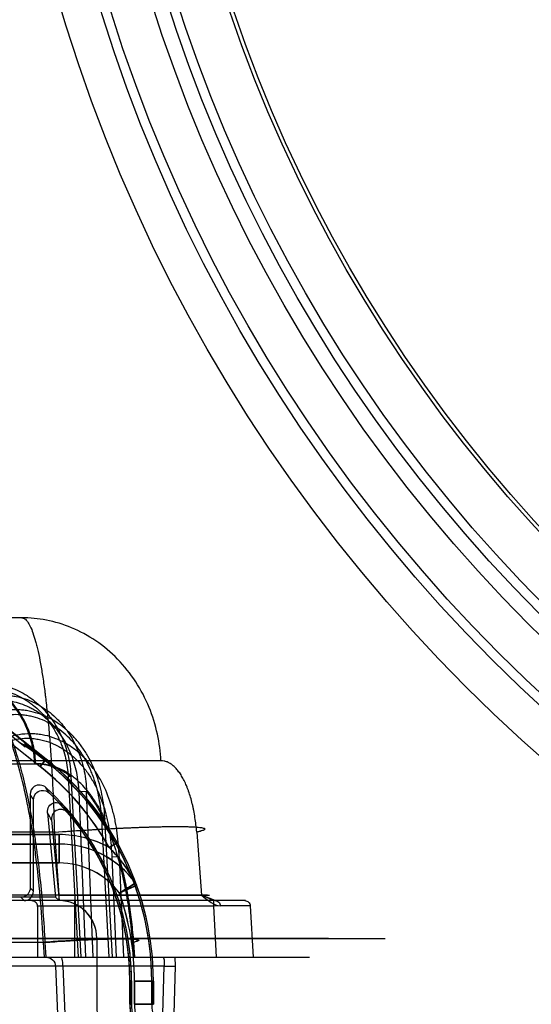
# Model space of a CAD drawing. Header units: millimetres. Extents: x 0 to 297, y 0 to 210.
# Tile 367 of 405: x 241.086 to 241.222, y 158.719 to 158.98. Entities that reach past the tile are written whole.
import ezdxf

# ---------------------------------------------------------------- set-up
doc = ezdxf.new("R2010")
doc.units = ezdxf.units.MM
doc.header["$LTSCALE"] = 16.335
doc.layers.get('0').update_dxf_attribs({"linetype": 'CONTINUOUS'})
for name, color, linetype in [('AXES_REF', 7, 'CONTINUOUS'), ('INTFCLR_1', 7, 'CONTINUOUS'), ('INTFCLR_144815', 7, 'CONTINUOUS'), ('INTFCLR_72935', 7, 'CONTINUOUS')]:
    doc.layers.add(name, color=color, linetype=linetype)

msp = doc.modelspace()

# ---------------------------------------------------------------- linework, layer by layer
at = {"color": 7, "linetype": 'Continuous'}
for centre, radius in [((241.5069109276, 154.9564782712), 4.8479140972), ((241.5069109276, 154.9564782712), 4.8475), ((241.5069109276, 154.9564782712), 4.8164570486), ((241.5069109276, 159.1054782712), 0.4275), ((241.5069109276, 159.1054782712), 0.4175), ((241.5069109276, 159.1054782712), 0.404), ((241.5069109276, 159.1054782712), 0.4), ((241.5069109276, 159.1054782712), 0.3975), ((241.5069109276, 159.1054782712), 0.385), ((241.5069109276, 159.1054782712), 0.384)]:
    msp.add_circle(centre, radius, dxfattribs=at)
at = {"color": 9, "linetype": 'Continuous'}
msp.add_circle((241.5069109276, 159.1054782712), 0.415, dxfattribs=at)
at = {"color": 7, "linetype": 'Continuous'}
msp.add_arc((241.5069109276, 154.9564782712), 4.8, 278.2771290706, 261.7228709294, dxfattribs=at)
at = {"layer": 'AXES_REF', "color": 7, "linetype": 'Continuous'}
msp.add_arc((241.5069109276, 154.9564782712), 4.91, 113.0826119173, 66.9173880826, dxfattribs=at)
at = {"layer": 'AXES_REF', "color": 9, "linetype": 'Continuous'}
msp.add_arc((241.5069109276, 154.9564782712), 4.4222561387, 94.4118118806, 85.5881881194, dxfattribs=at)
at = {"layer": 'INTFCLR_1', "color": 9, "linetype": 'Continuous'}
for p, q in [((241.0367694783, 158.828584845), (241.0932444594, 158.783999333)), ((241.0916953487, 158.7820371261), (241.0404986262, 158.8224555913)), ((241.0932444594, 158.783999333), (241.0916953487, 158.7820371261)), ((241.0967711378, 158.7639782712), (241.0506245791, 158.7639782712)), ((241.0967711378, 158.7564782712), (241.0967711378, 158.7639782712)), ((241.0449039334, 158.7614782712), (241.0967711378, 158.7614782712)), ((241.112196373, 158.7618010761), (241.1100155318, 158.7605788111)), ((241.0967711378, 158.7564782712), (241.0449039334, 158.7564782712)), ((241.1127568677, 158.7484972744), (241.1173396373, 158.7505316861)), ((241.1155211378, 158.7251331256), (241.1159585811, 158.7251331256)), ((241.1167711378, 158.7189782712), (241.1167711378, 158.7251331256)), ((241.1167711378, 158.7251331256), (241.1217711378, 158.7251331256)), ((241.1217711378, 158.7251331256), (241.1217711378, 158.7189782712)), ((241.1155211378, 158.7189782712), (241.1159585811, 158.7189782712)), ((241.1167711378, 158.7189782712), (241.1217711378, 158.7189782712))]:
    msp.add_line(p, q, dxfattribs=at)
at = {"layer": 'INTFCLR_1', "color": 6, "linetype": 'Continuous'}
for p, q in [((241.093696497, 158.7697687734), (241.0958027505, 158.7473599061)), ((241.0947575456, 158.7679012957), (241.0967711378, 158.7464782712)), ((241.0958027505, 158.7473599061), (241.0517025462, 158.7473599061)), ((241.0967711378, 158.7464782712), (241.0517025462, 158.7464782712)), ((241.0958027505, 158.7473599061), (241.0967711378, 158.7464782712)), ((241.1067711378, 158.7364782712), (241.1067711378, 158.7189782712)), ((241.1155211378, 158.7251331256), (241.1155211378, 158.7189782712)), ((241.1159585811, 158.7189782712), (241.1159585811, 158.7251331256)), ((241.1213336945, 158.7251331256), (241.1213336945, 158.7189782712))]:
    msp.add_line(p, q, dxfattribs=at)
for centre, radius, start, end in [((241.0467711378, 158.7251331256), 0.0745625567, 7.969999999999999e-08, 57.96701055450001), ((241.0467711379, 158.7251331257), 0.0724999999, 29.2687019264, 51.7098368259), ((241.0467711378, 158.7251331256), 0.0691874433, 8.59e-08, 42.1835828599), ((241.0467711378, 158.7251331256), 0.06875, 0, 40.3671707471), ((241.0967711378, 158.7364782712), 0.01, 359.9999998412, 89.9999998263), ((241.1317711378, 158.7189782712), 0.025, 179.9999999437, 270.0000000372), ((241.1317711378, 158.7189782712), 0.01625, 179.9999999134, 270.0000000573), ((241.1317711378, 158.7189782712), 0.0158125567, 179.9999982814, 269.9999994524), ((241.1317711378, 158.7189782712), 0.0104374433, 179.9999973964, 269.9999991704)]:
    msp.add_arc(centre, radius, start, end, dxfattribs=at)
at = {"layer": 'INTFCLR_1', "color": 9, "linetype": 'Continuous'}
for centre, radius, start, end in [((241.0467711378, 158.7251331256), 0.075, 4.8e-09, 51.70983681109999), ((241.0078864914, 158.7197787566), 0.09930940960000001, 28.9844215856, 30.2236357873), ((241.0106630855, 158.7199358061), 0.1015036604, 29.333305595, 30.5919308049), ((241.0967711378, 158.7364782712), 0.0275, 61.2091104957, 90.0000000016), ((241.0967711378, 158.7364782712), 0.025, 35.9421932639, 90.0000000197), ((241.0967711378, 158.7364782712), 0.02, 36.9379785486, 89.9999999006), ((241.2511105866, 158.5315369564), 0.2573198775, 121.4086122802, 122.5253055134), ((241.114987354, 158.7496850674), 0.0025, 19.7944922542, 35.9421933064), ((241.0467711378, 158.7251331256), 0.07, 0, 19.4979757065), ((241.1317711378, 158.7189782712), 0.015, 179.999999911, 228.1896851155)]:
    msp.add_arc(centre, radius, start, end, dxfattribs=at)
at = {"layer": 'INTFCLR_1', "color": 6, "linetype": 'Continuous'}
msp.add_ellipse((241.0621829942, 158.7446548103), major_axis=(0.03106146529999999, 0.0393445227), ratio=0.8682237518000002, start_param=5e-10, end_param=0.1878270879, dxfattribs=at)
for points, knots in [([(241.0936964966, 158.769768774), (241.0936432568, 158.7703352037), (241.0938951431, 158.7714949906), (241.095611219, 158.7728693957), (241.0974066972, 158.7722906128), (241.0980388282, 158.7715930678)], [0, 0, 0, 0, 0.2799346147, 0.5368129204, 1, 1, 1, 1]), ([(241.0991524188, 158.7696613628), (241.0988506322, 158.7700163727), (241.0979796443, 158.7706612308), (241.096290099, 158.7707181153), (241.0949322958, 158.7695892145), (241.0947055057, 158.7684549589), (241.0947575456, 158.7679012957)], [0, 0, 0, 0, 0.2215845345, 0.4929021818, 0.7355412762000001, 1, 1, 1, 1])]:
    msp.add_open_spline(points, degree=3, knots=knots, dxfattribs=at)
at = {"layer": 'INTFCLR_1', "color": 9, "linetype": 'Continuous'}
msp.add_open_spline([(241.1100155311, 158.7605788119), (241.1103695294, 158.7602109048), (241.1110724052, 158.7594582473), (241.1120997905, 158.7582864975), (241.1131044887, 158.7570605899), (241.1140748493, 158.7557873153), (241.1149951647, 158.7544820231), (241.115991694, 158.7529476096), (241.1166438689, 158.751828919), (241.117011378, 158.7511524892)], degree=3, knots=[0, 0, 0, 0, 0.130097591, 0.2623648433, 0.3970285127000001, 0.5339012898, 0.6702025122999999, 0.8038978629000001, 1, 1, 1, 1], dxfattribs=at)
at = {"layer": 'INTFCLR_144815', "color": 9, "linetype": 'Continuous'}
for p, q in [((241.0868618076, 158.8214782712), (240.9279535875, 158.8214782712)), ((241.1237664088, 158.7835717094), (240.4162435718, 158.7835717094)), ((240.4597281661, 158.7827866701), (241.0905809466, 158.7827866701)), ((241.0991725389, 158.779384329), (241.1000454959, 158.7794405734)), ((241.0991725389, 158.779384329), (241.1018150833, 158.7314782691)), ((241.0999232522, 158.7794366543), (241.1025700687, 158.7314782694)), ((241.104037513, 158.7754047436), (241.1020516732, 158.7753524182)), ((241.1038487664, 158.7314782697), (241.1020516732, 158.7753524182)), ((241.1058355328, 158.73147827), (241.104037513, 158.7754047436)), ((241.1090606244, 158.7681564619), (241.1080616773, 158.7680986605)), ((241.1100898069, 158.7314782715), (241.1080616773, 158.7680986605)), ((241.110947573, 158.731478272), (241.1089156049, 158.7681509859)), ((241.095514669, 158.7646184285), (241.0708515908, 158.7646184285)), ((241.095514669, 158.7646184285), (241.0967435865, 158.7478997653)), ((241.1332563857, 158.7646184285), (241.1345283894, 158.7478997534)), ((241.1107520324, 158.7580167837), (241.1118888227, 158.7314782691)), ((241.1126935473, 158.7580690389), (241.1107520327, 158.7580167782)), ((241.1126935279, 158.7580690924), (241.1138319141, 158.7314782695)), ((241.1462142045, 158.7464782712), (241.036087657, 158.7464782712)), ((241.0967435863, 158.7478997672), (241.0702427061, 158.7478997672)), ((241.0967435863, 158.7478997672), (241.0967435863, 158.7464782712)), ((241.0967435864, 158.7478997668), (241.1366577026, 158.7478754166)), ((241.136142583, 158.7478825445), (241.0967435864, 158.7478997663)), ((241.1008544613, 158.7464782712), (241.1008544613, 158.7314782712)), ((241.137701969, 158.7464782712), (241.137701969, 158.7449782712)), ((241.137701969, 158.7449782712), (241.0908544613, 158.7449782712)), ((241.0910188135, 158.7449782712), (241.0910188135, 158.7314782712)), ((241.1474841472, 158.7450567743), (241.137701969, 158.7449782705)), ((241.137701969, 158.7449782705), (241.1384259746, 158.7314782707)), ((241.1474841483, 158.7450567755), (241.1395509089, 158.7450567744)), ((241.1474841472, 158.7450567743), (241.1482131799, 158.7314782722)), ((241.1682135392, 158.7364346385), (240.9170299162, 158.7364346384)), ((241.1832123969, 158.7363037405), (240.923080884, 158.7363037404)), ((241.0930013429, 158.7354034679), (241.0697991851, 158.7354034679)), ((241.0928825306, 158.73147827), (241.092593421, 158.7354034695)), ((241.0930013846, 158.7354034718), (241.0932906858, 158.7314782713)), ((241.116175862, 158.7354034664), (241.1164714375, 158.7314782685)), ((241.1168744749, 158.7314782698), (241.1165786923, 158.7354034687)), ((240.3541946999, 158.7314782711), (241.1632137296, 158.7314782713)), ((241.1275052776, 158.7314782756), (241.1275564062, 158.7290655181)), ((241.1246239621, 158.7290655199), (241.0220207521, 158.7290655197)), ((241.0977909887, 158.7290655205), (241.0957286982, 158.7291067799)), ((241.0977909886, 158.7290655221), (241.0983029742, 158.7164782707)), ((241.124273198, 158.71647827), (241.1246239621, 158.7290655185)), ((241.1246239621, 158.7290655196), (241.1275564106, 158.7290655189)), ((241.1275564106, 158.7290655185), (241.1272061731, 158.71647827))]:
    msp.add_line(p, q, dxfattribs=at)
at = {"layer": 'INTFCLR_144815', "color": 7, "linetype": 'Continuous'}
for p, q in [((241.1381161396, 158.7464782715), (241.1345286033, 158.7478997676)), ((241.134528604, 158.7478997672), (241.1354494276, 158.74718461)), ((241.1367418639, 158.7469589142), (241.1345286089, 158.7478997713)), ((241.136741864, 158.7469589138), (241.1375549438, 158.746613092)), ((241.1381160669, 158.7464782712), (241.1372037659, 158.7467553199)), ((241.1474841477, 158.7450567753), (241.1377019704, 158.7449782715)), ((241.1384259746, 158.7314782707), (241.1427499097, 158.7314782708)), ((241.1427499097, 158.7314782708), (241.1482131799, 158.7314782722))]:
    msp.add_line(p, q, dxfattribs=at)
at = {"layer": 'INTFCLR_144815', "color": 6, "linetype": 'Continuous'}
msp.add_line((241.0958117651, 158.729065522), (241.0963231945, 158.7164782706), dxfattribs=at)
at = {"layer": 'INTFCLR_144815', "color": 7, "linetype": 'Continuous'}
msp.add_arc((241.1707185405, 158.7931854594), 0.0579656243, 231.9808726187, 233.0040307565, dxfattribs=at)
at = {"layer": 'INTFCLR_144815', "color": 9, "linetype": 'Continuous'}
for points, knots in [([(241.0868618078, 158.8214782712), (241.0871289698, 158.8214782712), (241.087748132, 158.8212311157), (241.088489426, 158.8203796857), (241.0892098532, 158.8190866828), (241.0899096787, 158.8173177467), (241.0904518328, 158.8155393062), (241.0908210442, 158.8141194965), (241.0910399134, 158.8132088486), (241.0913892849, 158.8116761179), (241.0918868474, 158.8091706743), (241.0924840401, 158.8055537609), (241.0928877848, 158.8026365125), (241.0931478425, 158.8005571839), (241.0933258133, 158.7990704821), (241.0936304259, 158.7963503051), (241.0940267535, 158.7922975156), (241.0943689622, 158.7881092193), (241.0945853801, 158.7850609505), (241.094704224, 158.7832548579), (241.0948779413, 158.7804717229), (241.0951075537, 158.7762263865), (241.0953488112, 158.7704720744), (241.0954663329, 158.7665860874), (241.095514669, 158.7646184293)], [0, 0, 0, 0, 0.0137006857, 0.0319905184, 0.0570425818, 0.08936884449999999, 0.1293480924, 0.1523304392, 0.1645945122, 0.1773769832, 0.2329470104, 0.2955514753, 0.3653500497, 0.3839597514, 0.4030150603, 0.4421354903, 0.5243265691, 0.6118317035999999, 0.6576285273, 0.6810412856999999, 0.7046524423, 0.8006317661, 0.8990634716, 1, 1, 1, 1]), ([(241.1237664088, 158.7835717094), (241.1236521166, 158.7859322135), (241.1230198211, 158.7907601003), (241.120823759, 158.7978571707), (241.1172921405, 158.8046276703), (241.1125105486, 158.8106414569), (241.1067171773, 158.8155221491), (241.1002675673, 158.8190169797), (241.0935723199, 158.8210414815), (241.0890498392, 158.8214782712), (241.0868618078, 158.8214782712)], [0, 0, 0, 0, 0.1216478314, 0.2493179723, 0.3805209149, 0.5124244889, 0.6422800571, 0.7678041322, 0.8873724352, 1, 1, 1, 1]), ([(241.0681542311, 158.8064782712), (241.0694630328, 158.8064782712), (241.0721735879, 158.8062041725), (241.0761828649, 158.8049345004), (241.0800418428, 158.8027444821), (241.0835038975, 158.7996900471), (241.0863582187, 158.7959309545), (241.088464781, 158.7917035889), (241.089567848, 158.7879712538), (241.0900605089, 158.7849877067), (241.0901861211, 158.7835140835), (241.0902198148, 158.7827866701)], [0, 0, 0, 0, 0.1100928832, 0.2273703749, 0.351294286, 0.4805816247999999, 0.6130613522, 0.7458385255, 0.875748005, 0.9387463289, 1, 1, 1, 1]), ([(241.0905809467, 158.7827866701), (241.0905126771, 158.7842610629), (241.0901359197, 158.7872725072), (241.08882667, 158.7917028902), (241.0867207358, 158.7959309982), (241.0838675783, 158.7996898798), (241.0804064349, 158.8027444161), (241.0765498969, 158.8049344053), (241.0731556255, 158.8060088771), (241.0707941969, 158.8063653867), (241.0694871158, 158.8064624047), (241.0688426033, 158.8064782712), (241.0685231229, 158.8064782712)], [0, 0, 0, 0, 0.1241681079, 0.2540877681, 0.3868697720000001, 0.5193465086, 0.6486219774, 0.7725260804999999, 0.8897785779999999, 0.9457892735, 0.9731232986, 1, 1, 1, 1]), ([(241.0745721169, 158.8040853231), (241.0761405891, 158.8042672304), (241.0785420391, 158.8042627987), (241.0812770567, 158.8037733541), (241.0828180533, 158.8033583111), (241.0851008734, 158.8026002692), (241.0872839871, 158.8015114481), (241.0892873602, 158.8001473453), (241.0905917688, 158.7991533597), (241.0921273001, 158.7977785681), (241.0935201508, 158.7962465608), (241.0945484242, 158.7949314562), (241.096004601, 158.7928664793), (241.0972116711, 158.7906162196), (241.0981503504, 158.7882535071), (241.098710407, 158.7866314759), (241.0994989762, 158.78372589), (241.0998417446, 158.7811540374), (241.0999232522, 158.7794366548)], [0, 0, 0, 0, 0.1195687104, 0.1796928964, 0.2100658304, 0.2403376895, 0.3618120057, 0.3928294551, 0.4238606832, 0.485935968, 0.5486059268, 0.5803730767, 0.612299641, 0.7399176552, 0.772238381, 0.8048151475, 0.8698047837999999, 1, 1, 1, 1]), ([(241.0751821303, 158.8026593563), (241.076657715, 158.8028302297), (241.0789177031, 158.8028248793), (241.0814916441, 158.8023626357), (241.0829429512, 158.8019708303), (241.0850948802, 158.8012553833), (241.087153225, 158.8002279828), (241.0890435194, 158.7989419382), (241.0902755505, 158.7980042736), (241.0917265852, 158.7967069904), (241.0930447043, 158.7952621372), (241.0940185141, 158.7940212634), (241.0953996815, 158.7920721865), (241.0965476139, 158.7899483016), (241.0974446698, 158.7877176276), (241.0979816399, 158.7861856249), (241.0987423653, 158.7834401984), (241.0990826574, 158.7810089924), (241.0991725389, 158.7793843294)], [0, 0, 0, 0, 0.1191395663, 0.1791054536, 0.2094124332, 0.2396275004, 0.3609596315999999, 0.3919631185, 0.4229886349, 0.4850747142, 0.5477804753, 0.5795754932, 0.6115362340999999, 0.7393483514, 0.7717279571, 0.8043681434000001, 0.8694952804, 1, 1, 1, 1]), ([(241.0778700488, 158.8006692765), (241.0795123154, 158.8009716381), (241.081629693, 158.8010909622), (241.0841231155, 158.8008318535), (241.0857682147, 158.800555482), (241.0877867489, 158.8000171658), (241.0897296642, 158.7992319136), (241.0912282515, 158.7984624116), (241.0934165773, 158.7971672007), (241.0954199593, 158.7955430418), (241.0971735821, 158.7936739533), (241.0982937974, 158.7923440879), (241.1000755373, 158.7898542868), (241.1014747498, 158.7870970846), (241.1023917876, 158.7846156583), (241.1029331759, 158.7829145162), (241.1036808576, 158.7798744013), (241.1039810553, 158.7771940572), (241.1040375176, 158.7754047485)], [0, 0, 0, 0, 0.1211895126, 0.151636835, 0.1819146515, 0.2421699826, 0.3028393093, 0.3336065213, 0.3643565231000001, 0.4873455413, 0.5186998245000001, 0.5503572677, 0.6134640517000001, 0.7405722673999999, 0.7730161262, 0.8054479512, 0.8700775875, 1, 1, 1, 1]), ([(241.0925933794, 158.7354034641), (241.0925480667, 158.7363257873), (241.0924497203, 158.7381664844), (241.0922231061, 158.7418150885), (241.0917556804, 158.7480285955), (241.0910459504, 158.7549943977), (241.0902547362, 158.7609597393), (241.0898215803, 158.7638569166), (241.0895640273, 158.7654831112), (241.0889337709, 158.769315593), (241.0877636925, 158.7754447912), (241.0861812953, 158.7817312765), (241.0850047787, 158.7855935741), (241.0842407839, 158.7879276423), (241.0829072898, 158.7915922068), (241.0808814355, 158.7961182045), (241.0788889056, 158.7993363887), (241.0778700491, 158.8006692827)], [0, 0, 0, 0, 0.0409634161, 0.0817682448, 0.1621610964, 0.3173623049, 0.3922819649, 0.429081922, 0.4473061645, 0.4653182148, 0.6013741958, 0.7239826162, 0.7526347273, 0.7804673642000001, 0.8329182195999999, 0.9255775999, 1, 1, 1, 1]), ([(241.1020516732, 158.7753524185), (241.1019817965, 158.7770554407), (241.1016763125, 158.7796035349), (241.1009481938, 158.7824920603), (241.1004257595, 158.784106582), (241.0995452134, 158.7864588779), (241.0982106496, 158.7890709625), (241.0965180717, 158.79143043), (241.0954558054, 158.7926895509), (241.0937960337, 158.7944572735), (241.091902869, 158.7959944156), (241.0898356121, 158.7972204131), (241.0884223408, 158.7979483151), (241.0865911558, 158.7986910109), (241.0846893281, 158.7992006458), (241.0831402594, 158.7994626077), (241.0807952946, 158.7997084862), (241.0788038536, 158.7995968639), (241.0772600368, 158.7993116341)], [0, 0, 0, 0, 0.1307039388, 0.1956436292, 0.228211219, 0.2607779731, 0.3882428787, 0.4514455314, 0.4831291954, 0.5144954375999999, 0.6373872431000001, 0.6680726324, 0.6987582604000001, 0.7592205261, 0.8192108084, 0.8493332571, 0.8796108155, 1, 1, 1, 1]), ([(241.1089156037, 158.7681509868), (241.1088306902, 158.7700821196), (241.1084158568, 158.7739380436), (241.1073169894, 158.7781711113), (241.1062940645, 158.7808910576), (241.105532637, 158.7826718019), (241.1044365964, 158.7848203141), (241.1031396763, 158.7868506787), (241.1019810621, 158.7883867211), (241.1007496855, 158.7898499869), (241.0990766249, 158.7915349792), (241.0972268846, 158.7930077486), (241.0956513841, 158.7940416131), (241.0940161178, 158.7949714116), (241.0918764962, 158.7959254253), (241.0896352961, 158.7965802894), (241.0878043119, 158.7969120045), (241.0859497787, 158.797113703), (241.0836085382, 158.7971145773), (241.0817562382, 158.7968443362), (241.0808443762, 158.7966435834)], [0, 0, 0, 0, 0.1270359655, 0.2540180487, 0.2860764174, 0.3179689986, 0.3812600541, 0.4443491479, 0.4760170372, 0.5076518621, 0.569982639, 0.6317207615, 0.6626474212, 0.6937541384, 0.7552738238, 0.8161324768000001, 0.8466883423, 0.8774741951, 0.9386376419, 1, 1, 1, 1]), ([(241.1080616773, 158.7680986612), (241.1079581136, 158.7699596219), (241.1075278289, 158.7736654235), (241.1064505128, 158.7777303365), (241.1054607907, 158.780336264), (241.1047278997, 158.7820377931), (241.1036780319, 158.7840888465), (241.1024397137, 158.7860265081), (241.1013361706, 158.7874914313), (241.1001661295, 158.7888853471), (241.0985788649, 158.790489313), (241.0968264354, 158.7918925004), (241.0953354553, 158.7928772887), (241.0937901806, 158.7937615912), (241.0917709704, 158.7946703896), (241.0896560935, 158.7952946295), (241.0879300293, 158.7956122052), (241.0861839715, 158.7958058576), (241.0839811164, 158.795810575), (241.08223884, 158.7955559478), (241.0813818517, 158.7953664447)], [0, 0, 0, 0, 0.128678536, 0.2567629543, 0.2890226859, 0.3210857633, 0.3846329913, 0.4478671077, 0.4795655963, 0.5112040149, 0.5734604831, 0.6350153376, 0.6658081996, 0.6967504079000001, 0.7578619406, 0.8182111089, 0.8484726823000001, 0.8789389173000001, 0.9394047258, 1, 1, 1, 1]), ([(241.1126935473, 158.7580690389), (241.1126269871, 158.7601684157), (241.1123886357, 158.7633202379), (241.1117941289, 158.766956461), (241.1113486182, 158.7690204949), (241.1105726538, 158.7720762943), (241.1093291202, 158.7755557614), (241.1076178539, 158.7788097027), (241.1064969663, 158.780585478), (241.1052856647, 158.7822889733), (241.1039332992, 158.7838814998), (241.1024413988, 158.785332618), (241.1008655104, 158.7866734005), (241.0991606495, 158.787845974), (241.0973451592, 158.7888151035), (241.0954693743, 158.7896381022), (241.0935048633, 158.7902349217), (241.0914919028, 158.7905820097), (241.089455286, 158.790759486), (241.0868854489, 158.7906560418), (241.0848736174, 158.7902276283), (241.0838906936, 158.7899324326)], [0, 0, 0, 0, 0.1263176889, 0.1896567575, 0.2214533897, 0.2532710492, 0.3792700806, 0.4423517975, 0.4740328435, 0.5054936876, 0.5680123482, 0.5993182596, 0.6305764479, 0.6923759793, 0.7232559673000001, 0.7542350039, 0.8154680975, 0.8460950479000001, 0.8769616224, 0.9382797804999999, 1, 1, 1, 1]), ([(241.0833532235, 158.7887895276), (241.0842757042, 158.7890699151), (241.0861663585, 158.7894759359), (241.0885831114, 158.789570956), (241.0904997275, 158.7893991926), (241.0923972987, 158.7890650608), (241.0942502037, 158.7884931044), (241.0960200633, 158.7877056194), (241.0977366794, 158.78677716), (241.0993503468, 158.7856555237), (241.1008418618, 158.7843717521), (241.1022587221, 158.7829812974), (241.1035439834, 158.7814547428), (241.1046976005, 158.7798217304), (241.1057686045, 158.7781158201), (241.1074106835, 158.7749811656), (241.1086119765, 158.7716290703), (241.1093705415, 158.7686794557), (241.109811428, 158.7666785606), (241.1104114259, 158.7631385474), (241.1106606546, 158.7600667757), (241.1107520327, 158.7580167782)], [0, 0, 0, 0, 0.0605759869, 0.1208195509, 0.1511838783, 0.1813429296, 0.2417568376, 0.2723830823, 0.3029546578, 0.364270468, 0.395354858, 0.4265274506, 0.488916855, 0.5203769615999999, 0.5521029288, 0.6154045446, 0.7423768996, 0.7745526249, 0.8067629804, 0.8710742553, 1, 1, 1, 1]), ([(241.0838906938, 158.7899324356), (241.0844788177, 158.7883857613), (241.0853258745, 158.7859000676), (241.0862116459, 158.7829002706), (241.086736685, 158.7809810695), (241.0875365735, 158.7779000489), (241.0884100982, 158.7740378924), (241.089258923, 158.7696480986), (241.0898620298, 158.7661812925), (241.0904031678, 158.7627335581), (241.0911007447, 158.7577508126), (241.0918454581, 158.7513338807), (241.0925388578, 158.7434457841), (241.0928683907, 158.7381085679), (241.0930013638, 158.7354034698)], [0, 0, 0, 0, 0.0894776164, 0.1418886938, 0.1691245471, 0.1970664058, 0.3140128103, 0.3831519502, 0.4388267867, 0.5042844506, 0.5718586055, 0.7108822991, 0.8535472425, 1, 1, 1, 1]), ([(241.0902198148, 158.7827866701), (241.0910766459, 158.782786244), (241.0927897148, 158.7826487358), (241.0953035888, 158.7820069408), (241.0977123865, 158.7809406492), (241.0992060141, 158.779975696), (241.0999232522, 158.7794366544)], [0, 0, 0, 0, 0.2462311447, 0.4912230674, 0.7421633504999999, 1, 1, 1, 1]), ([(241.1089156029, 158.7681509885), (241.1083801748, 158.7692589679), (241.1072394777, 158.771410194), (241.1057458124, 158.7736898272), (241.1043392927, 158.7755329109), (241.1029404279, 158.7771632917), (241.1008680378, 158.7790901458), (241.0988316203, 158.7804859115), (241.0971517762, 158.7813528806), (241.0954650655, 158.7820493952), (241.0932763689, 158.782634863), (241.0914776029, 158.7827866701), (241.0905809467, 158.7827866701)], [0, 0, 0, 0, 0.1489749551, 0.2944239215, 0.3292578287, 0.4296352, 0.5541214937, 0.670763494, 0.7271825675, 0.7827264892, 0.8914491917, 1, 1, 1, 1]), ([(241.1332563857, 158.7646184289), (241.1332063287, 158.7652752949), (241.1330827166, 158.766573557), (241.1328253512, 158.7684930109), (241.1325517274, 158.7700587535), (241.1322979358, 158.7712815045), (241.1320272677, 158.7724538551), (241.1316537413, 158.7738555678), (241.1312222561, 158.7752034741), (241.1308465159, 158.7762264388), (241.1304644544, 158.7771782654), (241.1299605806, 158.7782840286), (241.1293000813, 158.7794942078), (241.1285985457, 158.7805598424), (241.1278596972, 158.7814731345), (241.1270897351, 158.7822280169), (241.1262917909, 158.7828220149), (241.1254676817, 158.7832523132), (241.1246226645, 158.7835135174), (241.1240486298, 158.7835715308), (241.1237664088, 158.7835717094)], [0, 0, 0, 0, 0.08712574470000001, 0.1724283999, 0.2560698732, 0.2972769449, 0.337578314, 0.4151868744, 0.4890572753, 0.5246636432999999, 0.5592972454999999, 0.6246888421, 0.6852463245, 0.74146074, 0.7931968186, 0.8403197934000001, 0.8837015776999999, 0.9242935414, 0.9626748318, 1, 1, 1, 1]), ([(241.1040375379, 158.7754047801), (241.1048383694, 158.7744132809), (241.1060673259, 158.7726641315), (241.1073629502, 158.7704319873), (241.1081783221, 158.7688684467), (241.1094150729, 158.7663187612), (241.1110889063, 158.762148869), (241.1123386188, 158.7580263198), (241.1130070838, 158.75545712), (241.1132784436, 158.75437365), (241.1137340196, 158.7524453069), (241.1145642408, 158.7484778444), (241.1153082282, 158.7438299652), (241.1157945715, 158.739679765), (241.1160285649, 158.7372461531), (241.1161295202, 158.7360185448), (241.116175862, 158.7354034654)], [0, 0, 0, 0, 0.090281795, 0.150978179, 0.1827391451, 0.2151716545, 0.3516918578, 0.5004393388, 0.5199902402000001, 0.5397442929, 0.5795570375, 0.6603392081, 0.82682356, 0.9127508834, 0.9563068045, 1, 1, 1, 1]), ([(241.095514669, 158.7646184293), (241.0983350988, 158.7648255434), (241.1026197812, 158.7651167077), (241.1083659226, 158.7654554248), (241.1127107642, 158.7656822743), (241.1169351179, 158.7658702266), (241.1209311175, 158.7660117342), (241.1245776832, 158.7661022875), (241.1278065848, 158.7661316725), (241.1304367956, 158.7661208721), (241.1328623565, 158.7660023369), (241.1340632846, 158.7659534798), (241.1355816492, 158.7656000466), (241.1351928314, 158.7651737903), (241.1347533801, 158.7650334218), (241.1340812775, 158.7648071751), (241.1335544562, 158.764686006), (241.1332563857, 158.7646184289)], [0, 0, 0, 0, 0.2002085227, 0.3040214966, 0.4075029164, 0.5082044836, 0.6034145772, 0.6904347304, 0.766876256, 0.8306447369, 0.8804998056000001, 0.9278649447, 0.9445821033, 0.9503733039, 0.9616164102, 0.9783627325, 1, 1, 1, 1]), ([(241.095514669, 158.7646184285), (241.098642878, 158.764848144), (241.1032811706, 158.7651606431), (241.1093658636, 158.765510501), (241.1136780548, 158.7657281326), (241.1177344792, 158.7659011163), (241.121477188, 158.7660272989), (241.1248555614, 158.7661050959), (241.1278160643, 158.7661333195), (241.1303344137, 158.76611419), (241.1325106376, 158.7660367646), (241.1341424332, 158.7659224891), (241.135015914, 158.7657265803), (241.1354546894, 158.7655652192), (241.1353013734, 158.7652119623), (241.1348467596, 158.7650789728), (241.134169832, 158.7648223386), (241.1335915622, 158.7646944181), (241.1332563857, 158.7646184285)], [0, 0, 0, 0, 0.2219415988, 0.3289286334, 0.4312482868, 0.5274508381, 0.6162033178, 0.6962445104, 0.7664801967, 0.825913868, 0.8737643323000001, 0.9224890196, 0.9362714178, 0.9434081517, 0.9481598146, 0.9584371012, 0.9756817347, 1, 1, 1, 1]), ([(241.1165786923, 158.7354034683), (241.1164426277, 158.7372087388), (241.1161017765, 158.7407727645), (241.1153778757, 158.7460346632), (241.1145965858, 158.7503102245), (241.1138633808, 158.7536278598), (241.1132929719, 158.7559264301), (241.1128885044, 158.7573949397), (241.1126936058, 158.7580688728)], [0, 0, 0, 0, 0.235788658, 0.4661480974, 0.691585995, 0.8016394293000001, 0.9086289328, 1, 1, 1, 1]), ([(241.0895434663, 158.7464782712), (241.0898478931, 158.7464782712), (241.0906242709, 158.7462349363), (241.0910188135, 158.7454307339), (241.0910188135, 158.7449782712)], [0, 0, 0, 0, 0.402207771, 1, 1, 1, 1]), ([(241.1381161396, 158.7464782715), (241.1384732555, 158.7464782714), (241.1392231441, 158.7461658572), (241.139532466, 158.7454241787), (241.1395509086, 158.7450567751)], [0, 0, 0, 0, 0.4925857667, 1, 1, 1, 1]), ([(241.1460204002, 158.7464782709), (241.1463836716, 158.7464782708), (241.1471428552, 158.7461724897), (241.1474652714, 158.7454253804), (241.1474841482, 158.7450567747)], [0, 0, 0, 0, 0.4960283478, 1, 1, 1, 1]), ([(241.116175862, 158.7354034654), (241.1166461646, 158.7355099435), (241.118439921, 158.7360343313), (241.1158015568, 158.7363029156), (241.1145151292, 158.7363308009), (241.1127484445, 158.7363550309), (241.1107736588, 158.7363304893), (241.1084800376, 158.7362758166), (241.1059862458, 158.7361866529), (241.1024278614, 158.7360283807), (241.0979473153, 158.7357770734), (241.0943566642, 158.7355330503), (241.0925933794, 158.7354034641)], [0, 0, 0, 0, 0.0547084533, 0.1179134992, 0.1678216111, 0.2316809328, 0.3082487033, 0.3954249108, 0.4908141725, 0.591710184, 0.799407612, 1, 1, 1, 1]), ([(241.0930013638, 158.7354034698), (241.0934295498, 158.7354349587), (241.0942956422, 158.7354974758), (241.0960598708, 158.7356200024), (241.0992235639, 158.7358260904), (241.1028383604, 158.7360289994), (241.1063976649, 158.7361874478), (241.1088919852, 158.7362767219), (241.1111859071, 158.7363314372), (241.113160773, 158.7363560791), (241.1149270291, 158.7363316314), (241.1162126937, 158.7363043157), (241.1188483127, 158.7360329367), (241.1170505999, 158.7355101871), (241.1165786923, 158.7354034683)], [0, 0, 0, 0, 0.0487017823, 0.09849918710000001, 0.2006050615, 0.4083212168, 0.5092247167, 0.6046170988, 0.6917896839, 0.7683451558, 0.8321820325, 0.8820574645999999, 0.9451181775, 1, 1, 1, 1]), ([(241.0933558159, 158.7314782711), (241.0939710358, 158.7314782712), (241.095255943, 158.7309595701), (241.0957904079, 158.729687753), (241.0958117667, 158.729065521)], [0, 0, 0, 0, 0.4970195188, 1, 1, 1, 1]), ([(241.0977909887, 158.7290655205), (241.0977900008, 158.7292137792), (241.0977759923, 158.7298605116), (241.0976849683, 158.7305153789), (241.0975181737, 158.7314782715), (241.0973142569, 158.7314782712)], [0, 0, 0, 0, 0.1779902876, 0.7551955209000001, 1, 1, 1, 1]), ([(241.1243137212, 158.7314782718), (241.1243974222, 158.7314782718), (241.1245577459, 158.7311861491), (241.1246515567, 158.7304203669), (241.1246600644, 158.7296348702), (241.1246239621, 158.7290655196)], [0, 0, 0, 0, 0.1006482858, 0.3139953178, 1, 1, 1, 1])]:
    msp.add_open_spline(points, degree=3, knots=knots, dxfattribs=at)
at = {"layer": 'INTFCLR_144815', "color": 7, "linetype": 'Continuous'}
msp.add_open_spline([(241.1345286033, 158.7478997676), (241.1349629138, 158.7475607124), (241.1358080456, 158.7468954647), (241.1373677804, 158.745784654), (241.1386799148, 158.7450567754), (241.1395509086, 158.7450567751)], degree=3, knots=[0, 0, 0, 0, 0.2838400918, 0.5513069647, 1, 1, 1, 1], dxfattribs=at)
at = {"layer": 'INTFCLR_72935', "color": 6, "linetype": 'Continuous'}
for p, q in [((241.0354237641, 158.8287600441), (241.0877978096, 158.7872680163)), ((241.0876323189, 158.7885238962), (241.0877978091, 158.7872680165)), ((241.0876323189, 158.7885238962), (241.0879061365, 158.7877488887)), ((241.0877978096, 158.7872680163), (241.0879061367, 158.7877488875)), ((241.0879061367, 158.7877488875), (241.0930723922, 158.7836560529)), ((241.0891075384, 158.7746494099), (241.0891075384, 158.7498219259)), ((241.089989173, 158.7489402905), (241.089989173, 158.7732340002)), ((241.0967711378, 158.7464782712), (241.0438113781, 158.7464782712)), ((241.0866455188, 158.747359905), (241.0507739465, 158.747359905)), ((241.1067711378, 158.7364782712), (241.1067711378, 158.7189782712)), ((241.1155211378, 158.7189782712), (241.1155211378, 158.7252114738)), ((241.1159585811, 158.7252114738), (241.1159585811, 158.7189782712)), ((241.1213336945, 158.7189782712), (241.1213336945, 158.7252114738))]:
    msp.add_line(p, q, dxfattribs=at)
at = {"layer": 'INTFCLR_72935', "color": 9, "linetype": 'Continuous'}
for p, q in [((241.0933440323, 158.7839989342), (241.0366716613, 158.8288962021)), ((241.0404210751, 158.8227363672), (241.0917916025, 158.7820393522)), ((241.0933440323, 158.7839989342), (241.0917916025, 158.7820393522)), ((241.0506245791, 158.7639782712), (241.0967711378, 158.7639782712)), ((241.0967711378, 158.7639782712), (241.0967711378, 158.7564782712)), ((241.0967711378, 158.7614782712), (241.0444506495, 158.7614782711)), ((241.1100788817, 158.7605438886), (241.1122619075, 158.7617622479)), ((241.0536004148, 158.7564782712), (241.0967711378, 158.7564782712)), ((241.1128091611, 158.7484274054), (241.1170734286, 158.7510665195)), ((241.089989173, 158.7489402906), (241.0891075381, 158.7498219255)), ((241.1173974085, 158.7504489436), (241.1128091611, 158.7484274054)), ((241.0866455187, 158.7473599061), (241.0875271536, 158.7464782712)), ((241.1159585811, 158.7252114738), (241.1155211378, 158.7252114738)), ((241.1167711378, 158.7252114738), (241.1167711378, 158.7189782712)), ((241.1167711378, 158.7252114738), (241.1217711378, 158.7252114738)), ((241.1217711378, 158.7189782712), (241.1217711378, 158.7252114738)), ((241.1159585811, 158.7189782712), (241.1155211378, 158.7189782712)), ((241.1217711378, 158.7189782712), (241.1167711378, 158.7189782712))]:
    msp.add_line(p, q, dxfattribs=at)
at = {"layer": 'INTFCLR_72935', "color": 6, "linetype": 'Continuous'}
for centre, radius, start, end in [((241.0467711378, 158.7252114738), 0.0745625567, 4.285e-07, 51.6128560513), ((241.0467711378, 158.7252114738), 0.0691874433, 4.618000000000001e-07, 47.75960035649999), ((241.0467711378, 158.7252114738), 0.06875, 7.400000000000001e-09, 46.3709450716), ((241.0967711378, 158.7364782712), 0.01, 359.9999999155, 89.99999993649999), ((241.1317711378, 158.7189782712), 0.025, 179.9999999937, 270.0000000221), ((241.1317711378, 158.7189782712), 0.01625, 179.9999999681, 269.9999998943), ((241.1317711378, 158.7189782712), 0.0158125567, 179.9999982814, 269.9999994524), ((241.1317711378, 158.7189782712), 0.0104374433, 179.9999973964, 269.9999991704)]:
    msp.add_arc(centre, radius, start, end, dxfattribs=at)
at = {"layer": 'INTFCLR_72935', "color": 9, "linetype": 'Continuous'}
for centre, radius, start, end in [((241.0467711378, 158.7252114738), 0.075, 0, 51.61285547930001), ((241.0467711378, 158.7252114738), 0.0725, 29.1661366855, 51.6128554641), ((241.005531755, 158.7216091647), 0.09898575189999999, 31.4354771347, 32.4007038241), ((241.008152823, 158.7213837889), 0.1013774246, 31.9124724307, 32.8889960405), ((241.0967711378, 158.7364782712), 0.0275, 61.05839526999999, 89.9999999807), ((241.0967711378, 158.7364782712), 0.025, 35.6992042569, 89.9999999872), ((241.0967711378, 158.7364782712), 0.02, 36.6879642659, 89.99999998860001), ((241.1150431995, 158.7496076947), 0.0025, 19.6637535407, 35.699204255), ((241.0467711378, 158.7252114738), 0.07, 0, 19.3693288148)]:
    msp.add_arc(centre, radius, start, end, dxfattribs=at)
at = {"layer": 'INTFCLR_72935', "color": 7, "linetype": 'Continuous'}
msp.add_arc((241.0817296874, 158.731971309), 0.0401722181, 28.3810818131, 34.3259791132, dxfattribs=at)
at = {"layer": 'INTFCLR_72935', "color": 6, "linetype": 'Continuous'}
for points, knots in [([(241.0932818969, 158.7764330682), (241.0928652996, 158.7768113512), (241.0917878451, 158.7772991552), (241.0898281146, 158.7768426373), (241.0891075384, 158.775431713), (241.0891075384, 158.7746494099)], [0, 0, 0, 0, 0.3003318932, 0.5824717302, 1, 1, 1, 1]), ([(241.089989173, 158.7732340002), (241.089989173, 158.7738211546), (241.0904050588, 158.7750082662), (241.0922052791, 158.7760048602), (241.0936591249, 158.7754971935), (241.0942077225, 158.7749742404)], [0, 0, 0, 0, 0.3094450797, 0.6005583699, 1, 1, 1, 1]), ([(241.0891075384, 158.7498219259), (241.0891075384, 158.7492570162), (241.0886639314, 158.7479535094), (241.0873372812, 158.747359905), (241.0866455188, 158.747359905)], [0, 0, 0, 0, 0.4495283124, 1, 1, 1, 1]), ([(241.0875271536, 158.7464782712), (241.0880920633, 158.7464782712), (241.0893955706, 158.7469218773), (241.089989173, 158.7482485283), (241.089989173, 158.7489402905)], [0, 0, 0, 0, 0.4495283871, 1, 1, 1, 1])]:
    msp.add_open_spline(points, degree=3, knots=knots, dxfattribs=at)
at = {"layer": 'INTFCLR_72935', "color": 7, "linetype": 'Continuous'}
for points, knots in [([(241.1100788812, 158.7605438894), (241.1104347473, 158.760172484), (241.1111400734, 158.7594138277), (241.1121690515, 158.7582344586), (241.1131725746, 158.7570035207), (241.1141421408, 158.7557242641), (241.1150630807, 158.7544102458), (241.1160583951, 158.7528671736), (241.1167084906, 158.7517435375), (241.1170734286, 158.7510665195)], [0, 0, 0, 0, 0.1306187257, 0.2629986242, 0.3973825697, 0.5338310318, 0.670518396, 0.8047524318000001, 1, 1, 1, 1]), ([(241.1100788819, 158.7605438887), (241.1105889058, 158.7600148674), (241.1114907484, 158.7590281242), (241.1126694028, 158.7576326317), (241.1137896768, 158.7562057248), (241.1144980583, 158.7552209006), (241.1149056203, 158.7546244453)], [0, 0, 0, 0, 0.2883214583, 0.5242605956, 0.7165579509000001, 1, 1, 1, 1])]:
    msp.add_open_spline(points, degree=3, knots=knots, dxfattribs=at)

doc.saveas('drawing.dxf')
